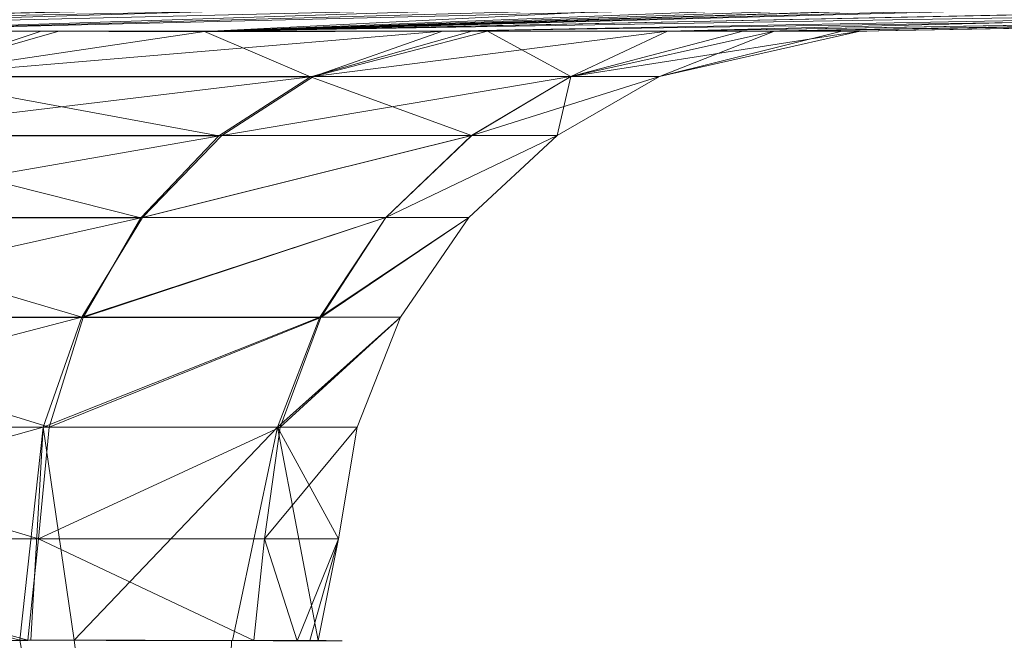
# Model space of a CAD drawing. Header units: millimetres. Extents: x -72 to 72, y -145 to 145.
# Tile 518 of 522: x 37 to 47, y 118 to 124. Entities that reach past the tile are written whole.
import ezdxf

# ---------------------------------------------------------------- set-up
doc = ezdxf.new("R2010")
doc.units = ezdxf.units.MM
doc.layers.add('1', color=7, linetype='CONTINUOUS')

msp = doc.modelspace()

# ---------------------------------------------------------------- linework, layer by layer
at = {"layer": '1', "color": 163, "linetype": 'Continuous', "lineweight": 13}
for points, knots in [([(0.1608, 124.1903, 46.1103), (0.9084, 124.1908, 46.1361), (2.4051, 124.1916, 46.1451), (4.6476, 124.1927, 46.0337), (6.8798, 124.1934, 45.7934), (9.095, 124.1938, 45.4279), (11.2859, 124.1938, 44.9374), (13.4449, 124.1935, 44.3213), (15.3435, 124.1929, 43.6577), (16.731, 124.1923, 43.097), (17.6309, 124.1918, 42.7041), (18.5231, 124.1913, 42.2942), (19.8621, 124.1902, 41.6263), (21.616, 124.1886, 40.6414), (23.1993, 124.187, 39.6452), (24.4376, 124.1858, 38.8054), (25.352, 124.1849, 38.155), (26.2533, 124.1842, 37.4864), (27.439, 124.1833, 36.5737), (28.887, 124.1825, 35.3897), (30.559, 124.1816, 33.8919), (32.1637, 124.181, 32.3221), (33.6978, 124.1806, 30.6832), (35.6445, 124.1803, 28.4095), (37.433, 124.1803, 26.0068), (39.0446, 124.1804, 23.4843), (40.1574, 124.1805, 21.5345), (41.1746, 124.1806, 19.5333), (42.0913, 124.1807, 17.4842), (42.9122, 124.1809, 15.3947), (43.8775, 124.1813, 12.5616), (45.195, 124.182, 7.4867), (45.9616, 124.1825, 0.0062), (45.1892, 124.1819, -7.4748), (43.8509, 124.1808, -12.5448), (42.8693, 124.18, -15.3723), (41.755, 124.1794, -18.1505), (40.1273, 124.1789, -21.5224), (37.8136, 124.179, -25.3743), (35.6053, 124.1796, -28.3971), (33.6892, 124.1806, -30.6965), (32.1827, 124.1817, -32.3608), (30.6058, 124.1831, -33.9585), (28.9564, 124.1845, -35.4812), (27.5237, 124.1857, -36.684), (26.3459, 124.1868, -37.6069), (25.4435, 124.1876, -38.274), (24.5217, 124.1882, -38.9141), (23.5845, 124.1888, -39.5314), (22.7919, 124.1894, -40.0277), (22.1509, 124.1898, -40.4134), (21.1809, 124.1904, -40.9776), (20.0272, 124.1911, -41.5973), (18.6813, 124.1917, -42.2511), (16.6369, 124.1925, -43.1778), (13.4753, 124.1932, -44.3471), (9.1133, 124.193, -45.4353), (4.6624, 124.1923, -46.0626), (1.6671, 124.1911, -46.1521), (0.1714, 124.1903, -46.1097)], [0, 0, 0, 0, 0.015625, 0.03125, 0.046875, 0.0625, 0.078125, 0.09375, 0.109375, 0.120117, 0.125, 0.129883, 0.140625, 0.15625, 0.171875, 0.179688, 0.1875, 0.195312, 0.203125, 0.21875, 0.234375, 0.25, 0.265625, 0.28125, 0.3125, 0.328125, 0.34375, 0.359375, 0.375, 0.390625, 0.40625, 0.4375, 0.5, 0.5625, 0.59375, 0.609375, 0.625, 0.65625, 0.6875, 0.71875, 0.734375, 0.75, 0.765625, 0.78125, 0.796875, 0.804688, 0.8125, 0.820312, 0.828125, 0.835938, 0.839844, 0.84375, 0.859375, 0.867188, 0.875, 0.90625, 0.9375, 0.96875, 1, 1, 1, 1]), ([(20.8299, 118.0866, -34.5744), (21.0562, 118.0865, -34.4427), (21.5061, 118.0862, -34.1749), (22.1728, 118.0856, -33.7595), (22.7212, 118.085, -33.4022), (23.1018, 118.0847, -33.1472), (23.2915, 118.0845, -33.0187), (23.3996, 118.0844, -32.9449), (23.6696, 118.0842, -32.7597), (24.1252, 118.0838, -32.4401), (24.7594, 118.0834, -31.976), (25.3846, 118.0829, -31.4993), (26.2057, 118.0824, -30.8472), (27.0078, 118.0821, -30.1708), (27.7901, 118.082, -29.4709), (28.2706, 118.082, -29.0238), (28.6025, 118.0821, -28.7059), (28.7555, 118.0821, -28.5572), (28.8259, 118.0822, -28.4883), (28.8728, 118.0822, -28.4423), (28.9547, 118.0822, -28.3617), (29.048, 118.0823, -28.2692), (29.1409, 118.0823, -28.1763), (29.2798, 118.0824, -28.0366), (29.579, 118.0825, -27.7319), (29.913, 118.0826, -27.3808), (30.2588, 118.0828, -27.0068), (30.6119, 118.0829, -26.6171), (31.0719, 118.0831, -26.0912), (31.5891, 118.0833, -25.4733), (32.083, 118.0835, -24.8574), (32.5639, 118.0837, -24.231), (33.0316, 118.0838, -23.5947), (33.486, 118.084, -22.9486), (33.9267, 118.0841, -22.2931), (34.3537, 118.0842, -21.6287), (34.7669, 118.0843, -20.9556), (35.1659, 118.0844, -20.2743), (35.5508, 118.0845, -19.585), (35.9214, 118.0847, -18.8883), (36.2775, 118.0848, -18.1844), (36.6191, 118.085, -17.4738), (36.9461, 118.0852, -16.7568), (37.1544, 118.0854, -16.2749), (37.256, 118.0855, -16.033)], [0, 0, 0, 0, 0.03125, 0.0625, 0.09375, 0.109375, 0.117187, 0.121094, 0.125, 0.15625, 0.1875, 0.21875, 0.25, 0.3125, 0.34375, 0.375, 0.390625, 0.398438, 0.400391, 0.402344, 0.40625, 0.414062, 0.417969, 0.421875, 0.4375, 0.46875, 0.479492, 0.498047, 0.53125, 0.5625, 0.59375, 0.625, 0.65625, 0.6875, 0.71875, 0.75, 0.78125, 0.8125, 0.84375, 0.875, 0.90625, 0.9375, 0.96875, 1, 1, 1, 1]), ([(37.2559, 118.086, -16.033), (37.5206, 118.0861, -15.4034), (38.0155, 118.0859, -14.1294), (38.6527, 118.0846, -12.1798), (39.1898, 118.0833, -10.1999), (39.7793, 118.0821, -7.5284), (40.2726, 118.0815, -4.1404), (40.4678, 118.0817, -0.0352), (40.2602, 118.0825, 4.0707), (39.7535, 118.0835, 7.4595), (39.15, 118.0846, 10.131), (38.5999, 118.0856, 12.11), (37.9479, 118.0863, 14.0578), (37.4434, 118.0862, 15.3304), (37.1742, 118.086, 15.9593)], [0, 0, 0, 0, 0.0625, 0.125, 0.1875, 0.25, 0.375, 0.5, 0.625, 0.75, 0.8125, 0.875, 0.9375, 1, 1, 1, 1])]:
    msp.add_open_spline(points, degree=3, knots=knots, dxfattribs=at)
for points in [[(15.7, 124.1919, -43.125), (26.2553, 124.7291, -70.8279), (42.2396, 124.5852, -54.2298)], [(26.0037, 124.7141, 71.0576), (15.7031, 124.1918, 43.1498), (41.9753, 124.569, 53.2518)], [(52.4798, 124.557, 41.8432), (39.1541, 124.1805, 22.5911), (66.288, 124.7333, 38.8128)], [(64.1963, 124.6041, 27.3651), (66.288, 124.7333, 38.8128), (39.1541, 124.1805, 22.5911)], [(66.7121, 124.7567, -39.6259), (39.3047, 124.1791, -22.7019), (53.9088, 124.5798, -42.1405)], [(43.6571, 124.1806, -13.0254), (39.3047, 124.1791, -22.7019), (66.7121, 124.7567, -39.6259)], [(66.7121, 124.7567, -39.6259), (62.8224, 124.5071, -13.2311), (43.6571, 124.1806, -13.0254)], [(42.2396, 124.5852, -54.2298), (41.8004, 124.5511, -52.0818), (15.7, 124.1919, -43.125)], [(39.1541, 124.1805, 22.5911), (41.4074, 124.1806, 18.9952), (64.1963, 124.6041, 27.3651)], [(39.3047, 124.1791, -22.7019), (49.8885, 124.5222, -41.8655), (53.9088, 124.5798, -42.1405)], [(62.8574, 124.5083, 11.2205), (64.1963, 124.6041, 27.3651), (41.4074, 124.1806, 18.9952)], [(19.89, 124.1911, -41.654), (15.7, 124.1919, -43.125), (41.8004, 124.5511, -52.0818)], [(41.9753, 124.569, 53.2518), (15.7031, 124.1918, 43.1498), (19.9012, 124.1902, 41.5878)], [(23.7323, 124.1887, -39.4309), (19.89, 124.1911, -41.654), (41.8004, 124.5511, -52.0818)], [(41.9753, 124.569, 53.2518), (19.9012, 124.1902, 41.5878), (28.0478, 124.183, 36.0712)], [(23.7323, 124.1887, -39.4309), (41.8004, 124.5511, -52.0818), (41.8649, 124.5223, -49.8927)], [(41.8649, 124.5223, -49.8927), (29.2008, 124.1842, -34.8024), (23.7323, 124.1887, -39.4309)], [(41.8649, 124.5223, 49.8927), (41.9753, 124.569, 53.2518), (28.0478, 124.183, 36.0712)], [(28.0478, 124.183, 36.0712), (29.2431, 124.1825, 34.8723), (41.8649, 124.5223, 49.8927)], [(29.2008, 124.1842, -34.8024), (41.8649, 124.5223, -49.8927), (42.9523, 124.4925, -46.6668)], [(32.4485, 124.1815, -32.0536), (29.2008, 124.1842, -34.8024), (42.9523, 124.4925, -46.6668)], [(42.7717, 124.4948, 47.0097), (41.8649, 124.5223, 49.8927), (29.2431, 124.1825, 34.8723)], [(44.5477, 124.4851, 44.5477), (42.7717, 124.4948, 47.0097), (29.2431, 124.1825, 34.8723)], [(44.5477, 124.4851, 44.5477), (29.2431, 124.1825, 34.8723), (35.2063, 124.1804, 28.8911)], [(42.9523, 124.4925, -46.6668), (45.1068, 124.4857, -44.0317), (32.4485, 124.1815, -32.0536)], [(39.0235, 124.179, -23.327), (32.4485, 124.1815, -32.0536), (45.1068, 124.4857, -44.0317)], [(48.4025, 124.5064, 42.2068), (46.3942, 124.4908, 43.1091), (35.2063, 124.1804, 28.8911)], [(35.2063, 124.1804, 28.8911), (39.1541, 124.1805, 22.5911), (48.4025, 124.5064, 42.2068)], [(35.2063, 124.1804, 28.8911), (46.3942, 124.4908, 43.1091), (44.5477, 124.4851, 44.5477)], [(49.8885, 124.5222, -41.8655), (39.3047, 124.1791, -22.7019), (39.0235, 124.179, -23.327)], [(39.0235, 124.179, -23.327), (47.0008, 124.4947, -42.7762), (49.8885, 124.5222, -41.8655)], [(45.1068, 124.4857, -44.0317), (47.0008, 124.4947, -42.7762), (39.0235, 124.179, -23.327)], [(39.1541, 124.1805, 22.5911), (52.4798, 124.557, 41.8432), (48.4025, 124.5064, 42.2068)], [(41.4074, 124.1806, 18.9952), (44.7287, 124.1818, 8.9968), (62.8574, 124.5083, 11.2205)], [(43.6571, 124.1806, -13.0254), (62.8224, 124.5071, -13.2311), (62.7914, 124.5047, -11.1302)], [(62.7914, 124.5047, -11.1302), (44.5931, 124.1814, -7.8614), (43.6571, 124.1806, -13.0254)], [(45.5875, 124.1822, -2.3747), (44.5931, 124.1814, -7.8614), (62.7914, 124.5047, -11.1302)], [(44.7287, 124.1818, 8.9968), (44.8105, 124.1818, 7.9137), (62.8574, 124.5083, 11.2205)], [(62.5214, 124.4842, 7.1692), (62.8574, 124.5083, 11.2205), (44.8105, 124.1818, 7.9137)], [(62.5214, 124.4842, 7.1692), (44.8105, 124.1818, 7.9137), (45.5875, 124.1822, -2.3747)], [(45.5875, 124.1822, -2.3747), (62.7914, 124.5047, -11.1302), (62.5214, 124.4842, 7.1692)], [(32.4485, 124.1815, -32.0536), (37.5674, 124.1795, -25.2597), (35.9711, 123.7234, -24.2117)], [(36.0168, 123.7267, 24.4554), (37.3905, 124.1805, 25.4056), (35.2063, 124.1804, 28.8911)], [(35.9711, 123.7234, -24.2117), (37.5674, 124.1795, -25.2597), (39.0235, 124.179, -23.327)], [(40.0843, 123.7245, -16.6885), (35.9711, 123.7234, -24.2117), (39.0235, 124.179, -23.327)], [(36.0168, 123.7267, 24.4554), (40.1159, 123.7265, 16.889), (41.4074, 124.1806, 18.9952)], [(41.4074, 124.1806, 18.9952), (37.3905, 124.1805, 25.4056), (36.0168, 123.7267, 24.4554)], [(39.0235, 124.179, -23.327), (41.7007, 124.1799, -17.375), (40.0843, 123.7245, -16.6885)], [(40.0843, 123.7245, -16.6885), (41.7007, 124.1799, -17.375), (43.6571, 124.1806, -13.0254)], [(43.6571, 124.1806, -13.0254), (42.6906, 123.7265, -8.4873), (40.0843, 123.7245, -16.6885)], [(41.8572, 124.1808, 17.6412), (40.1159, 123.7265, 16.889), (42.692, 123.7272, 8.6775)], [(40.1159, 123.7265, 16.889), (41.8572, 124.1808, 17.6412), (41.4074, 124.1806, 18.9952)], [(42.692, 123.7272, 8.6775), (44.7287, 124.1818, 8.9968), (41.8572, 124.1808, 17.6412)], [(42.6906, 123.7265, -8.4873), (44.4127, 124.1813, -8.8566), (45.5875, 124.1822, -2.3747)], [(45.5875, 124.1822, -2.3747), (43.5768, 123.7275, 0.0959), (42.6906, 123.7265, -8.4873)], [(43.6571, 124.1806, -13.0254), (44.4127, 124.1813, -8.8566), (42.6906, 123.7265, -8.4873)], [(44.7287, 124.1818, 8.9968), (42.692, 123.7272, 8.6775), (43.5768, 123.7275, 0.0959)], [(45.5875, 124.1822, -2.3747), (45.4021, 124.1821, 0.0804), (43.5768, 123.7275, 0.0959)], [(43.5768, 123.7275, 0.0959), (45.4021, 124.1821, 0.0804), (44.7287, 124.1818, 8.9968)], [(39.1668, 123.1343, -16.2951), (35.1354, 123.133, -23.6557), (35.9711, 123.7234, -24.2117)], [(40.1159, 123.7265, 16.889), (36.0168, 123.7267, 24.4554), (35.1986, 123.1368, 23.8986)], [(35.1986, 123.1368, 23.8986), (39.198, 123.1364, 16.4988), (40.1159, 123.7265, 16.889)], [(35.9711, 123.7234, -24.2117), (40.0843, 123.7245, -16.6885), (39.1668, 123.1343, -16.2951)], [(41.6958, 123.1361, -8.279), (39.1668, 123.1343, -16.2951), (40.0843, 123.7245, -16.6885)], [(42.692, 123.7272, 8.6775), (40.1159, 123.7265, 16.889), (39.198, 123.1364, 16.4988)], [(39.198, 123.1364, 16.4988), (41.7007, 123.137, 8.4689), (42.692, 123.7272, 8.6775)], [(40.0843, 123.7245, -16.6885), (42.6906, 123.7265, -8.4873), (41.6958, 123.1361, -8.279)], [(42.5553, 123.1371, 0.0942), (41.6958, 123.1361, -8.279), (42.6906, 123.7265, -8.4873)], [(43.5768, 123.7275, 0.0959), (42.692, 123.7272, 8.6775), (41.7007, 123.137, 8.4689)], [(41.7007, 123.137, 8.4689), (42.5553, 123.1371, 0.0942), (43.5768, 123.7275, 0.0959)], [(42.6906, 123.7265, -8.4873), (43.5768, 123.7275, 0.0959), (42.5553, 123.1371, 0.0942)], [(38.3882, 122.3141, -15.9613), (34.4337, 122.3129, -23.1889), (35.1354, 123.133, -23.6557)], [(39.198, 123.1364, 16.4988), (35.1986, 123.1368, 23.8986), (34.4854, 122.3168, 23.4131)], [(34.4854, 122.3168, 23.4131), (38.4035, 122.3163, 16.1611), (39.198, 123.1364, 16.4988)], [(35.1354, 123.133, -23.6557), (39.1668, 123.1343, -16.2951), (38.3882, 122.3141, -15.9613)], [(41.6958, 123.1361, -8.279), (40.839, 122.3157, -8.0995), (38.3882, 122.3141, -15.9613)], [(38.3882, 122.3141, -15.9613), (39.1668, 123.1343, -16.2951), (41.6958, 123.1361, -8.279)], [(41.7007, 123.137, 8.4689), (39.198, 123.1364, 16.4988), (38.4035, 122.3163, 16.1611)], [(38.4035, 122.3163, 16.1611), (40.8399, 122.3166, 8.2876), (41.7007, 123.137, 8.4689)], [(42.5553, 123.1371, 0.0942), (41.6687, 122.3166, 0.0927), (40.839, 122.3157, -8.0995)], [(40.839, 122.3157, -8.0995), (41.6958, 123.1361, -8.279), (42.5553, 123.1371, 0.0942)], [(42.5553, 123.1371, 0.0942), (41.7007, 123.137, 8.4689), (40.8399, 122.3166, 8.2876)], [(40.8399, 122.3166, 8.2876), (41.6687, 122.3166, 0.0927), (42.5553, 123.1371, 0.0942)], [(37.8106, 121.3161, -15.7136), (33.9225, 121.3149, -22.8489), (34.4337, 122.3129, -23.1889)], [(38.4035, 122.3163, 16.1611), (34.4854, 122.3168, 23.4131), (33.9332, 121.3184, 23.0373)], [(33.9332, 121.3184, 23.0373), (37.7952, 121.318, 15.9025), (38.4035, 122.3163, 16.1611)], [(34.4337, 122.3129, -23.1889), (38.3882, 122.3141, -15.9613), (37.8106, 121.3161, -15.7136)], [(40.8399, 122.3166, 8.2876), (38.4035, 122.3163, 16.1611), (37.7952, 121.318, 15.9025)], [(37.7952, 121.318, 15.9025), (40.1774, 121.3181, 8.1481), (40.8399, 122.3166, 8.2876)], [(40.839, 122.3157, -8.0995), (40.188, 121.3174, -7.9631), (37.8106, 121.3161, -15.7136)], [(37.8106, 121.3161, -15.7136), (38.3882, 122.3141, -15.9613), (40.839, 122.3157, -8.0995)], [(41.6687, 122.3166, 0.0927), (40.8399, 122.3166, 8.2876), (40.1774, 121.3181, 8.1481)], [(40.1774, 121.3181, 8.1481), (40.9867, 121.3181, 0.0915), (41.6687, 122.3166, 0.0927)], [(41.6687, 122.3166, 0.0927), (40.9867, 121.3181, 0.0915), (40.188, 121.3174, -7.9631)], [(40.188, 121.3174, -7.9631), (40.839, 122.3157, -8.0995), (41.6687, 122.3166, 0.0927)], [(37.7952, 121.318, 15.9025), (33.9332, 121.3184, 23.0373), (33.5758, 120.2187, 22.794)], [(33.5758, 120.2187, 22.794), (37.4098, 120.2184, 15.7387), (37.7952, 121.318, 15.9025)], [(37.4682, 120.217, -15.5666), (33.6314, 120.2161, -22.6553), (33.9225, 121.3149, -22.8489)], [(33.9225, 121.3149, -22.8489), (37.8106, 121.3161, -15.7136), (37.4682, 120.217, -15.5666)], [(40.1774, 121.3181, 8.1481), (37.7952, 121.318, 15.9025), (37.4098, 120.2184, 15.7387)], [(37.4098, 120.2184, 15.7387), (39.7535, 120.2184, 8.0588), (40.1774, 121.3181, 8.1481)], [(40.188, 121.3174, -7.9631), (39.7819, 120.2179, -7.8779), (37.4682, 120.217, -15.5666)], [(37.4682, 120.217, -15.5666), (37.8106, 121.3161, -15.7136), (40.188, 121.3174, -7.9631)], [(40.9867, 121.3181, 0.0915), (40.1774, 121.3181, 8.1481), (39.7535, 120.2184, 8.0588)], [(39.7535, 120.2184, 8.0588), (40.5507, 120.2184, 0.0908), (40.9867, 121.3181, 0.0915)], [(40.9867, 121.3181, 0.0915), (40.5507, 120.2184, 0.0908), (39.7819, 120.2179, -7.8779)], [(39.7819, 120.2179, -7.8779), (40.188, 121.3174, -7.9631), (40.9867, 121.3181, 0.0915)], [(37.4098, 120.2184, 15.7387), (33.5758, 120.2187, 22.794), (33.4181, 119.1011, 22.6867)], [(37.1743, 118.086, 15.9593), (37.4098, 120.2184, 15.7387), (33.4181, 119.1011, 22.6867)], [(37.361, 119.1002, -15.5204), (33.5584, 119.0997, -22.6069), (33.6314, 120.2161, -22.6553)], [(33.6314, 120.2161, -22.6553), (37.4682, 120.217, -15.5666), (37.361, 119.1002, -15.5204)], [(37.1743, 118.086, 15.9593), (37.2853, 118.0861, 15.6857), (37.4098, 120.2184, 15.7387)], [(37.4098, 120.2184, 15.7387), (37.2853, 118.0861, 15.6857), (37.7182, 118.0862, 14.6185)], [(39.7819, 120.2179, -7.8779), (39.6241, 119.1006, -7.8447), (37.361, 119.1002, -15.5204)], [(37.361, 119.1002, -15.5204), (37.4682, 120.217, -15.5666), (39.7819, 120.2179, -7.8779)], [(39.7535, 120.2184, 8.0588), (37.4098, 120.2184, 15.7387), (37.7182, 118.0862, 14.6185)], [(37.7182, 118.0862, 14.6185), (39.3059, 118.0839, 7.956), (39.7535, 120.2184, 8.0588)], [(39.7535, 120.2184, 8.0588), (39.3059, 118.0839, 7.956), (40.1633, 118.0826, 4.3583)], [(40.5507, 120.2184, 0.0908), (40.3661, 119.1009, 0.0905), (39.6241, 119.1006, -7.8447)], [(39.6241, 119.1006, -7.8447), (39.7819, 120.2179, -7.8779), (40.5507, 120.2184, 0.0908)], [(40.3661, 119.1009, 0.0905), (39.7535, 120.2184, 8.0588), (40.1633, 118.0826, 4.3583)], [(40.3661, 119.1009, 0.0905), (40.5507, 120.2184, 0.0908), (39.7535, 120.2184, 8.0588)], [(33.4181, 119.1011, 22.6867), (33.2324, 118.0816, 22.5775), (37.1743, 118.086, 15.9593)], [(37.2559, 118.086, -16.033), (33.2418, 118.0842, -22.4116), (33.5584, 119.0997, -22.6069)], [(33.5584, 119.0997, -22.6069), (37.361, 119.1002, -15.5204), (37.2559, 118.086, -16.033)], [(39.5176, 118.0826, -7.8115), (37.2559, 118.086, -16.033), (37.361, 119.1002, -15.5204)], [(37.361, 119.1002, -15.5204), (39.6241, 119.1006, -7.8447), (39.5176, 118.0826, -7.8115)], [(39.9505, 118.082, -6.2379), (39.5176, 118.0826, -7.8115), (39.6241, 119.1006, -7.8447)], [(39.9505, 118.082, -6.2379), (39.6241, 119.1006, -7.8447), (40.3661, 119.1009, 0.0905)], [(40.3661, 119.1009, 0.0905), (40.0777, 118.0824, 0.097), (39.9505, 118.082, -6.2379)], [(40.1633, 118.0826, 4.3583), (40.0777, 118.0824, 0.097), (40.3661, 119.1009, 0.0905)], [(37.7182, 118.0862, 14.6185), (37.1742, 118.086, 15.9593), (39.0148, 107.8272, 13.496)], [(39.2945, 118.0839, 8.0039), (37.7182, 118.0862, 14.6185), (39.0148, 107.8272, 13.496)]]:
    msp.add_3dface(points, dxfattribs=at)

doc.saveas('drawing.dxf')
